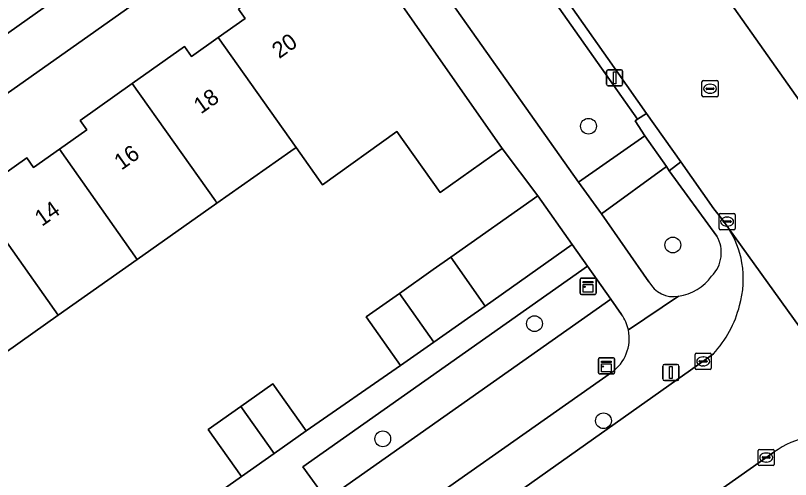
# Model space of a CAD drawing. Extents: x 159352 to 160617, y 385888 to 387323.
# Drawn here: x 160077.47 to 160125.5, y 387005.14 to 387033.88 of the extents above; entities that cross this region are included whole.
import ezdxf

# ---------------------------------------------------------------- set-up
doc = ezdxf.new("R2010")
doc.units = 0
for name, color, linetype in [('IMGEO_Boom', 7, 'Continuous'), ('IMGEO_Erf', 7, 'Continuous'), ('IMGEO_Groenvoorziening', 7, 'Continuous'), ('IMGEO_Kast', 7, 'Continuous'), ('IMGEO_Kolk', 7, 'Continuous'), ('IMGEO_Lichtmast', 7, 'Continuous'), ('IMGEO_Muur', 7, 'Continuous'), ('IMGEO_Pand', 7, 'Continuous'), ('IMGEO_Pand_nummerreeks', 7, 'Continuous'), ('IMGEO_Rijbaan_lokaal_gesloten', 7, 'Continuous'), ('IMGEO_Rijbaan_lokaal_open', 7, 'Continuous'), ('IMGEO_Rioolput', 7, 'Continuous'), ('IMGEO_Voetpad_open', 7, 'Continuous')]:
    doc.layers.add(name, color=color, linetype=linetype)

msp = doc.modelspace()

# ---------------------------------------------------------------- linework, layer by layer
at = {"layer": 'IMGEO_Boom'}
for centre in [(160112.983, 387027.023), (160118.21, 387019.667), (160109.636, 387014.794), (160113.911, 387008.779), (160100.233, 387007.661)]:
    msp.add_circle(centre, 0.489, dxfattribs=at)
at = {"layer": 'IMGEO_Erf'}
for points in [[(160093.428, 387040.708), (160041.511, 387004.038)], [(160074.864, 387022.739), (160078.167, 387025.073), (160078.596, 387024.465), (160080.193, 387025.593), (160081.892, 387026.793), (160081.475, 387027.382), (160084.71, 387029.668), (160087.947, 387031.956), (160088.376, 387031.348), (160090.038, 387032.522), (160091.701, 387033.697), (160091.291, 387034.277)], [(160109.848, 387022.716), (160107.641, 387025.651), (160103.793, 387022.926), (160101.101, 387026.693), (160096.494, 387023.401), (160094.861, 387025.709), (160094.54, 387025.483), (160089.956, 387022.254), (160085.013, 387018.771), (160080.109, 387015.315), (160075.234, 387011.879)], [(160075.936, 386994.347), (160079.705, 386996.999), (160077.647, 386999.911), (160077.773, 387000), (160079.633, 387001.315), (160081.673, 387002.757), (160083.632, 387004.142), (160085.69, 387001.23), (160091.481, 387005.329), (160089.422, 387008.24), (160091.443, 387009.67), (160093.42, 387011.068), (160095.479, 387008.157), (160101.339, 387012.194), (160099.209, 387015.217), (160101.262, 387016.664), (160103.366, 387018.148), (160104.454, 387018.914), (160109.848, 387022.716)]]:
    msp.add_lwpolyline(points, dxfattribs=at)
at = {"layer": 'IMGEO_Groenvoorziening'}
for points in [[(160098.236, 387043.54), (160112.369, 387023.549), (160116.485, 387026.424), (160115.873, 387027.361), (160116.022, 387027.452), (160102.602, 387046.509)], [(160039.279, 387006.071), (160092.035, 387043.461)], [(160117.979, 387024.269), (160117.819, 387024.539), (160113.784, 387021.605), (160116.728, 387017.38)], [(160120.93, 387020.216), (160117.979, 387024.269)], [(160115.035, 387015.364), (160114.361, 387016.317), (160096.739, 387003.899), (160098.9, 387000.871), (160114.415, 387011.775)]]:
    msp.add_lwpolyline(points, dxfattribs=at)
msp.add_lwpolyline([(160096.739, 387003.899), (160114.361, 387016.317), (160112.918, 387018.358), (160095.286, 387005.934)], close=True, dxfattribs=at)
for centre, radius, start, end in [((160119.195, 387019.18), 2.021, 314.6006, 30.8475), ((160118.141, 387019.502), 3.036, 277.9154, 324.5436), ((160118.255, 387018.202), 1.734, 208.3043, 280.1028), ((160112.84, 387013.836), 2.674, 12.1904, 34.8372), ((160112.934, 387013.879), 2.573, 305.1314, 11.6953)]:
    msp.add_arc(centre, radius, start, end, dxfattribs=at)
at = {"layer": 'IMGEO_Kast'}
for p, q in [((160112.463, 387016.685), (160112.463, 387017.526)), ((160112.463, 387017.526), (160112.463, 387016.685)), ((160112.538, 387017.61), (160113.379, 387017.61)), ((160113.379, 387017.61), (160112.538, 387017.61)), ((160113.463, 387017.535), (160113.463, 387016.694)), ((160113.463, 387016.694), (160113.463, 387017.535)), ((160113.388, 387016.61), (160112.547, 387016.61)), ((160112.547, 387016.61), (160113.388, 387016.61)), ((160113.595, 387011.755), (160113.595, 387012.596)), ((160113.595, 387012.596), (160113.595, 387011.755)), ((160113.67, 387012.68), (160114.511, 387012.68)), ((160114.511, 387012.68), (160113.67, 387012.68)), ((160114.595, 387012.605), (160114.595, 387011.764)), ((160114.595, 387011.764), (160114.595, 387012.605)), ((160114.52, 387011.68), (160113.679, 387011.68)), ((160113.679, 387011.68), (160114.52, 387011.68))]:
    msp.add_line(p, q, dxfattribs=at)
for points in [[(160112.658, 387017.4), (160113.258, 387017.4), (160113.258, 387017.315), (160112.658, 387017.315), (160112.658, 387017.4)], [(160112.658, 387017.225), (160113.258, 387017.225), (160113.258, 387016.736), (160112.658, 387016.736), (160112.658, 387017.225)], [(160113.79, 387012.47), (160114.39, 387012.47), (160114.39, 387012.385), (160113.79, 387012.385), (160113.79, 387012.47)], [(160113.79, 387012.295), (160114.39, 387012.295), (160114.39, 387011.806), (160113.79, 387011.806), (160113.79, 387012.295)]]:
    msp.add_lwpolyline(points, dxfattribs=at)
for centre in [(160112.742, 387017.074), (160113.874, 387012.144)]:
    msp.add_circle(centre, 0.0377, dxfattribs=at)
for centre, start, end in [((160112.541, 387017.532), 92.4484, 184.2845), ((160112.541, 387017.532), 92.4484, 184.2845), ((160113.385, 387017.532), 2.4484, 94.2845), ((160113.385, 387017.532), 2.4484, 94.2845), ((160112.541, 387016.688), 182.4484, 274.2845), ((160112.541, 387016.688), 182.4484, 274.2845), ((160113.385, 387016.688), 272.4484, 4.2845), ((160113.385, 387016.688), 272.4484, 4.2845), ((160113.673, 387012.602), 92.4484, 184.2845), ((160113.673, 387012.602), 92.4484, 184.2845), ((160114.517, 387012.602), 2.4484, 94.2845), ((160114.517, 387012.602), 2.4484, 94.2845), ((160113.673, 387011.758), 182.4484, 274.2845), ((160113.673, 387011.758), 182.4484, 274.2845), ((160114.517, 387011.758), 272.4484, 4.2845), ((160114.517, 387011.758), 272.4484, 4.2845)]:
    msp.add_arc(centre, 0.0779, start, end, dxfattribs=at)
at = {"layer": 'IMGEO_Kolk'}
for p, q in [((160121.149, 387021.614), (160122.001, 387021.614)), ((160121.074, 387020.688), (160121.074, 387021.54)), ((160121.333, 387021.108), (160121.333, 387021.12)), ((160121.771, 387021.071), (160121.373, 387021.071)), ((160121.376, 387021.157), (160121.774, 387021.157)), ((160121.562, 387021.394), (160121.587, 387021.394)), ((160121.817, 387021.12), (160121.817, 387021.108)), ((160122.075, 387021.54), (160122.075, 387020.688)), ((160122.001, 387020.614), (160121.149, 387020.614)), ((160121.585, 387020.834), (160121.56, 387020.834)), ((160119.667, 387012.957), (160120.519, 387012.957)), ((160119.592, 387012.031), (160119.592, 387012.883)), ((160119.851, 387012.451), (160119.851, 387012.463)), ((160119.894, 387012.5), (160120.292, 387012.5)), ((160120.08, 387012.737), (160120.105, 387012.737)), ((160120.335, 387012.463), (160120.335, 387012.451)), ((160120.593, 387012.883), (160120.593, 387012.031)), ((160120.519, 387011.957), (160119.667, 387011.957)), ((160120.289, 387012.414), (160119.891, 387012.414)), ((160120.103, 387012.177), (160120.078, 387012.177)), ((160123.497, 387006.075), (160123.497, 387006.927)), ((160123.572, 387007.001), (160124.424, 387007.001)), ((160123.985, 387006.781), (160124.01, 387006.781)), ((160124.498, 387006.927), (160124.498, 387006.075)), ((160123.756, 387006.495), (160123.756, 387006.507)), ((160124.194, 387006.458), (160123.796, 387006.458)), ((160123.799, 387006.544), (160124.197, 387006.544)), ((160124.008, 387006.221), (160123.983, 387006.221)), ((160124.24, 387006.507), (160124.24, 387006.495)), ((160124.424, 387006.001), (160123.572, 387006.001))]:
    msp.add_line(p, q, dxfattribs=at)
for points in [[(160121.149, 387021.614), (160122.001, 387021.614)], [(160121.074, 387020.688), (160121.074, 387021.54)], [(160122.075, 387021.54), (160122.075, 387020.688)], [(160122.001, 387020.614), (160121.149, 387020.614)], [(160119.667, 387012.957), (160120.519, 387012.957)], [(160119.592, 387012.031), (160119.592, 387012.883)], [(160120.593, 387012.883), (160120.593, 387012.031)], [(160120.519, 387011.957), (160119.667, 387011.957)], [(160123.497, 387006.075), (160123.497, 387006.927)], [(160123.572, 387007.001), (160124.424, 387007.001)], [(160124.498, 387006.927), (160124.498, 387006.075)], [(160124.424, 387006.001), (160123.572, 387006.001)]]:
    msp.add_lwpolyline(points, dxfattribs=at)
for centre, radius, start, end in [((160121.151, 387021.538), 0.0765, 91.552, 178.448), ((160121.151, 387021.538), 0.0765, 91.552, 178.448), ((160121.999, 387021.538), 0.0765, 1.552, 88.448), ((160121.999, 387021.538), 0.0765, 1.552, 88.448), ((160121.373, 387021.117), 0.0403, 85.8775, 175.7526), ((160121.37, 387021.107), 0.0366, 178.938, 274.7102), ((160121.774, 387021.114), 0.043, 264.8664, 352.4533), ((160121.778, 387021.119), 0.0386, 1.7309, 96.639), ((160121.151, 387020.69), 0.0765, 181.552, 268.448), ((160121.151, 387020.69), 0.0765, 181.552, 268.448), ((160121.999, 387020.69), 0.0765, 271.552, 358.448), ((160121.999, 387020.69), 0.0765, 271.552, 358.448), ((160119.669, 387012.881), 0.0765, 91.552, 178.448), ((160119.669, 387012.881), 0.0765, 91.552, 178.448), ((160120.517, 387012.881), 0.0765, 1.552, 88.448), ((160120.517, 387012.881), 0.0765, 1.552, 88.448), ((160119.891, 387012.46), 0.0403, 85.8775, 175.7526), ((160119.888, 387012.45), 0.0366, 178.938, 274.7102), ((160120.292, 387012.457), 0.043, 264.8664, 352.4533), ((160120.296, 387012.462), 0.0386, 1.7309, 96.639), ((160119.669, 387012.033), 0.0765, 181.552, 268.448), ((160119.669, 387012.033), 0.0765, 181.552, 268.448), ((160120.517, 387012.033), 0.0765, 271.552, 358.448), ((160120.517, 387012.033), 0.0765, 271.552, 358.448), ((160123.574, 387006.925), 0.0765, 91.552, 178.448), ((160123.574, 387006.925), 0.0765, 91.552, 178.448), ((160124.422, 387006.925), 0.0765, 1.552, 88.448), ((160124.422, 387006.925), 0.0765, 1.552, 88.448), ((160123.796, 387006.504), 0.0403, 85.8775, 175.7526), ((160123.793, 387006.494), 0.0366, 178.938, 274.7102), ((160124.197, 387006.501), 0.043, 264.8664, 352.4533), ((160124.201, 387006.506), 0.0386, 1.7309, 96.639), ((160123.574, 387006.077), 0.0765, 181.552, 268.448), ((160123.574, 387006.077), 0.0765, 181.552, 268.448), ((160124.422, 387006.077), 0.0765, 271.552, 358.448), ((160124.422, 387006.077), 0.0765, 271.552, 358.448)]:
    msp.add_arc(centre, radius, start, end, dxfattribs=at)
for centre, major_axis, ratio, start_param, end_param in [((160121.561, 387021.114), (-0.387, 0.002), 0.722429, 4.712389, 7.853982), ((160121.586, 387021.114), (-0.39, 0.002), 0.717154, 1.570796, 4.712389), ((160120.079, 387012.457), (-0.387, 0.002), 0.722429, 4.712389, 7.853982), ((160120.104, 387012.457), (-0.39, 0.002), 0.717154, 1.570796, 4.712389), ((160123.984, 387006.501), (-0.387, 0.002), 0.722429, 4.712389, 7.853982), ((160124.009, 387006.501), (-0.39, 0.002), 0.717154, 1.570796, 4.712389)]:
    msp.add_ellipse(centre, major_axis=major_axis, ratio=ratio, start_param=start_param, end_param=end_param, dxfattribs=at)
at = {"layer": 'IMGEO_Lichtmast'}
for p, q in [((160114.11, 387029.625), (160114.11, 387030.425)), ((160114.11, 387030.425), (160114.11, 387029.625)), ((160114.21, 387030.525), (160115, 387030.525)), ((160115, 387030.525), (160114.21, 387030.525)), ((160115.1, 387030.425), (160115.1, 387029.625)), ((160115.1, 387029.625), (160115.1, 387030.425)), ((160115, 387029.525), (160114.21, 387029.525)), ((160114.21, 387029.525), (160115, 387029.525)), ((160117.591, 387011.37), (160117.591, 387012.17)), ((160117.591, 387012.17), (160117.591, 387011.37)), ((160117.691, 387012.27), (160118.481, 387012.27)), ((160118.481, 387012.27), (160117.691, 387012.27)), ((160118.581, 387012.17), (160118.581, 387011.37)), ((160118.581, 387011.37), (160118.581, 387012.17)), ((160118.481, 387011.27), (160117.691, 387011.27)), ((160117.691, 387011.27), (160118.481, 387011.27))]:
    msp.add_line(p, q, dxfattribs=at)
for points in [[(160114.53, 387030.4), (160114.68, 387030.4), (160114.68, 387029.65), (160114.53, 387029.65), (160114.53, 387030.4)], [(160118.011, 387012.145), (160118.161, 387012.145), (160118.161, 387011.395), (160118.011, 387011.395), (160118.011, 387012.145)]]:
    msp.add_lwpolyline(points, dxfattribs=at)
for centre, start, end in [((160114.21, 387030.425), 90, 180), ((160114.21, 387030.425), 90, 180), ((160115, 387030.425), 0, 90), ((160115, 387030.425), 360, 90), ((160114.21, 387029.625), 180, 270), ((160114.21, 387029.625), 180, 270), ((160115, 387029.625), 270, 0), ((160115, 387029.625), 270, 0), ((160117.691, 387012.17), 90, 180), ((160117.691, 387012.17), 90, 180), ((160118.481, 387012.17), 0, 90), ((160118.481, 387012.17), 360, 90), ((160117.691, 387011.37), 180, 270), ((160117.691, 387011.37), 180, 270), ((160118.481, 387011.37), 270, 0), ((160118.481, 387011.37), 270, 0)]:
    msp.add_arc(centre, 0.1, start, end, dxfattribs=at)
at = {"layer": 'IMGEO_Muur'}
msp.add_lwpolyline([(160105.489, 387015.119), (160106.577, 387015.886)], dxfattribs=at)
at = {"layer": 'IMGEO_Pand'}
for points in [[(160099.42, 387037.413), (160095.876, 387034.909), (160095.051, 387036.077), (160094.84, 387035.928), (160094.436, 387036.5), (160091.291, 387034.277), (160091.701, 387033.697), (160090.038, 387032.522), (160094.861, 387025.709), (160096.494, 387023.401), (160101.101, 387026.693), (160103.793, 387022.926), (160107.641, 387025.651)], [(160090.038, 387032.522), (160088.376, 387031.348), (160087.947, 387031.956), (160084.71, 387029.668), (160089.858, 387022.394), (160089.956, 387022.254), (160094.54, 387025.483), (160094.861, 387025.709)], [(160084.71, 387029.668), (160081.475, 387027.382), (160081.892, 387026.793), (160080.193, 387025.593), (160085.013, 387018.771), (160089.956, 387022.254), (160089.858, 387022.394)], [(160080.109, 387015.315), (160085.013, 387018.771), (160080.193, 387025.593), (160078.596, 387024.465), (160078.167, 387025.073), (160074.864, 387022.739)], [(160074.864, 387022.739), (160071.713, 387020.512), (160072.149, 387019.895), (160070.432, 387018.682), (160075.234, 387011.879), (160080.109, 387015.315)], [(160109.848, 387022.716), (160104.454, 387018.914), (160106.577, 387015.886), (160111.971, 387019.688)], [(160104.454, 387018.914), (160103.366, 387018.148), (160101.262, 387016.664), (160103.398, 387013.645), (160105.489, 387015.119), (160106.577, 387015.886)], [(160103.398, 387013.645), (160101.262, 387016.664), (160099.209, 387015.217), (160101.339, 387012.194)], [(160095.479, 387008.157), (160093.42, 387011.068), (160091.443, 387009.67), (160093.501, 387006.758)], [(160093.501, 387006.758), (160091.443, 387009.67), (160089.422, 387008.24), (160091.481, 387005.329)]]:
    msp.add_lwpolyline(points, close=True, dxfattribs=at)
at = {"layer": 'IMGEO_Rijbaan_lokaal_gesloten'}
for points in [[(160060.195, 387107.996), (160074.7, 387087.444), (160077.989, 387082.818), (160079.152, 387081.161), (160098.676, 387053.554), (160102.353, 387048.185), (160102.5, 387047.971), (160104.728, 387044.674), (160106.898, 387041.58), (160114.818, 387030.306), (160116.584, 387027.806), (160118.701, 387024.809), (160120.756, 387021.9), (160121.305, 387021.202), (160121.653, 387020.703), (160132.537, 387005.612), (160132.667, 387005.437), (160136.494, 387000), (160150.587, 386979.918), (160157.158, 386984.521), (160148.845, 386996.534), (160146.417, 387000), (160144.858, 387002.184), (160135.206, 387015.471)], [(160126.823, 387027.515), (160119.044, 387038.567), (160114.248, 387045.342), (160113.688, 387046.152), (160109.272, 387052.418)]]:
    msp.add_lwpolyline(points, dxfattribs=at)
at = {"layer": 'IMGEO_Rijbaan_lokaal_open'}
for points in [[(160119.044, 387038.567), (160126.823, 387027.515), (160127.176, 387028.47), (160127.675, 387029.868)], [(160132.537, 387005.612), (160121.653, 387020.703)], [(160120.727, 387012.933), (160120.307, 387012.607), (160102.466, 387000), (160088.643, 386990.261), (160092.677, 386984.509), (160098.559, 386988.635), (160101.47, 386990.676), (160102.208, 386991.194), (160105.362, 386993.406), (160114.762, 387000), (160124.477, 387006.841)]]:
    msp.add_lwpolyline(points, dxfattribs=at)
for centre, radius, start, end in [((160117.049, 387017.655), 5.522, 9.5011, 33.5088), ((160116.467, 387017.568), 6.11, 344.2634, 9.3985), ((160115.688, 387017.606), 6.872, 317.158, 345.7209), ((160127.855, 387001.998), 5.904, 101.5569, 124.8969)]:
    msp.add_arc(centre, radius, start, end, dxfattribs=at)
at = {"layer": 'IMGEO_Rioolput'}
for p, q in [((160120.017, 387028.922), (160120.017, 387029.774)), ((160120.092, 387029.848), (160120.944, 387029.848)), ((160121.018, 387029.774), (160121.018, 387028.922)), ((160120.276, 387029.342), (160120.276, 387029.354)), ((160120.714, 387029.305), (160120.316, 387029.305)), ((160120.319, 387029.391), (160120.717, 387029.391)), ((160120.505, 387029.628), (160120.53, 387029.628)), ((160120.76, 387029.354), (160120.76, 387029.342)), ((160120.944, 387028.848), (160120.092, 387028.848)), ((160120.528, 387029.068), (160120.503, 387029.068))]:
    msp.add_line(p, q, dxfattribs=at)
for points in [[(160120.017, 387028.922), (160120.017, 387029.774)], [(160120.092, 387029.848), (160120.944, 387029.848)], [(160121.018, 387029.774), (160121.018, 387028.922)], [(160120.944, 387028.848), (160120.092, 387028.848)]]:
    msp.add_lwpolyline(points, dxfattribs=at)
for centre, radius, start, end in [((160120.094, 387029.772), 0.0765, 91.552, 178.448), ((160120.094, 387029.772), 0.0765, 91.552, 178.448), ((160120.942, 387029.772), 0.0765, 1.552, 88.448), ((160120.942, 387029.772), 0.0765, 1.552, 88.448), ((160120.316, 387029.351), 0.0403, 85.8775, 175.7526), ((160120.313, 387029.341), 0.0366, 178.938, 274.7102), ((160120.717, 387029.348), 0.043, 264.8664, 352.4533), ((160120.721, 387029.353), 0.0386, 1.7309, 96.639), ((160120.094, 387028.924), 0.0765, 181.552, 268.448), ((160120.094, 387028.924), 0.0765, 181.552, 268.448), ((160120.942, 387028.924), 0.0765, 271.552, 358.448), ((160120.942, 387028.924), 0.0765, 271.552, 358.448)]:
    msp.add_arc(centre, radius, start, end, dxfattribs=at)
for centre, major_axis, ratio, start_param, end_param in [((160120.504, 387029.348), (-0.387, 0.002), 0.722429, 4.712389, 7.853982), ((160120.529, 387029.348), (-0.39, 0.002), 0.717154, 1.570796, 4.712389)]:
    msp.add_ellipse(centre, major_axis=major_axis, ratio=ratio, start_param=start_param, end_param=end_param, dxfattribs=at)
at = {"layer": 'IMGEO_Voetpad_open'}
for points in [[(160048.091, 387109.969), (160053.031, 387103.323), (160053.032, 387103.285), (160067.65, 387082.476), (160068.325, 387081.519), (160068.622, 387081.099), (160070.012, 387079.111), (160070.456, 387078.476), (160074.954, 387072.042), (160075.087, 387071.871), (160086.876, 387055.039), (160089.722, 387051.066), (160090.707, 387049.734), (160091.915, 387048.069), (160092.53, 387047.22), (160097.516, 387040.044), (160097.515, 387040.04), (160099.42, 387037.413), (160107.641, 387025.651), (160109.848, 387022.716), (160111.971, 387019.688), (160112.918, 387018.358), (160114.361, 387016.317), (160115.035, 387015.364)], [(160116.728, 387017.38), (160113.784, 387021.605), (160112.369, 387023.549), (160098.236, 387043.54), (160098.228, 387043.536), (160095.12, 387047.963), (160095.121, 387047.969), (160078.258, 387072.087)], [(160102.602, 387046.509), (160116.022, 387027.452), (160116.584, 387027.806), (160114.818, 387030.306), (160106.898, 387041.58), (160104.728, 387044.674), (160102.5, 387047.971)], [(160092.035, 387043.461), (160039.279, 387006.071)], [(160041.511, 387004.038), (160093.428, 387040.708)], [(160121.653, 387020.703), (160121.305, 387021.202), (160120.756, 387021.9), (160118.701, 387024.809), (160117.979, 387024.269), (160120.93, 387020.216)], [(160096.739, 387003.899), (160095.286, 387005.934), (160112.918, 387018.358), (160111.971, 387019.688), (160106.577, 387015.886), (160105.489, 387015.119), (160103.398, 387013.645), (160101.339, 387012.194), (160095.479, 387008.157), (160093.501, 387006.758), (160091.481, 387005.329), (160085.69, 387001.23)], [(160115.454, 387014.401), (160118.559, 387016.495)], [(160118.559, 387016.495), (160115.454, 387014.401)], [(160064.177, 386973.024), (160086.435, 386988.706), (160088.643, 386990.261), (160102.466, 387000), (160120.307, 387012.607), (160120.727, 387012.933)], [(160114.415, 387011.775), (160098.9, 387000.871), (160097.432, 387000), (160080.555, 386987.967), (160079.027, 386987.026), (160074.953, 386983.973), (160062.686, 386975.345), (160058.518, 386972.375)], [(160124.477, 387006.841), (160114.762, 387000), (160105.362, 386993.406), (160105.652, 386993), (160102.498, 386990.788), (160102.208, 386991.194), (160101.47, 386990.676), (160101.759, 386990.269), (160098.848, 386988.228), (160098.559, 386988.635), (160092.677, 386984.509), (160090.466, 386982.958), (160079.041, 386974.944)]]:
    msp.add_lwpolyline(points, dxfattribs=at)
for points in [[(160116.584, 387027.806), (160116.022, 387027.452), (160115.873, 387027.361), (160116.485, 387026.424), (160117.819, 387024.539), (160117.979, 387024.269), (160118.701, 387024.809)], [(160117.819, 387024.539), (160116.485, 387026.424), (160112.369, 387023.549), (160113.784, 387021.605)]]:
    msp.add_lwpolyline(points, close=True, dxfattribs=at)
for centre, radius, start, end in [((160117.049, 387017.655), 5.522, 9.5011, 33.5088), ((160119.195, 387019.18), 2.021, 314.6006, 30.8475), ((160116.467, 387017.568), 6.11, 344.2634, 9.3985), ((160118.141, 387019.502), 3.036, 277.9154, 324.5436), ((160118.255, 387018.202), 1.734, 208.3043, 280.1028), ((160115.688, 387017.606), 6.872, 317.158, 345.7209), ((160112.84, 387013.836), 2.674, 12.1904, 34.8372), ((160112.934, 387013.879), 2.573, 305.1314, 11.6953), ((160127.855, 387001.998), 5.904, 101.5569, 124.8969)]:
    msp.add_arc(centre, radius, start, end, dxfattribs=at)

# ---------------------------------------------------------------- texts
at = {"layer": 'IMGEO_Pand_nummerreeks'}
for s, rotation, p in [('20', 35.2426, (160093.815, 387031.175)), ('18', 35.2426, (160088.964, 387027.748)), ('16', 35.2399, (160084.035, 387024.266)), ('14', 35.2399, (160079.109, 387020.786))]:
    msp.add_text(s, height=1, rotation=rotation, dxfattribs=at).set_placement(p)

doc.saveas('drawing.dxf')
